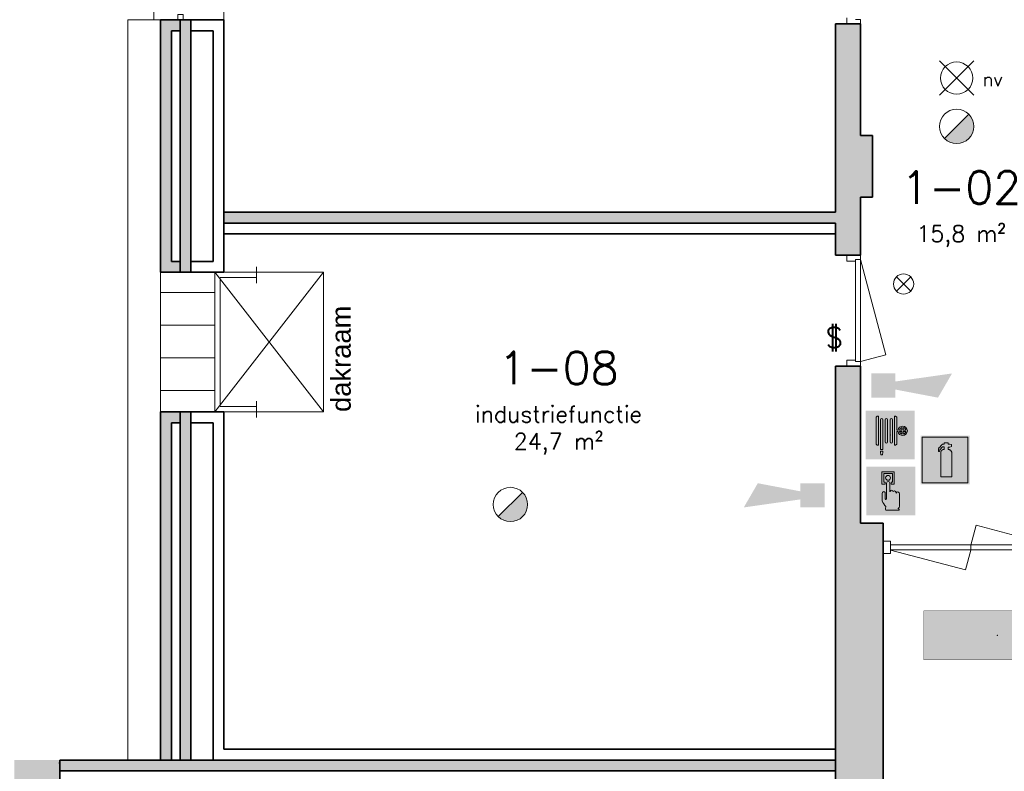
# Model space of a CAD drawing. Header units: millimetres. Extents: x -13022 to 1371524, y -38729 to 632593.
# Tile 285 of 381: x 635105 to 644162, y 585516 to 592431. Entities that reach past the tile are written whole.
import ezdxf

# ---------------------------------------------------------------- set-up
doc = ezdxf.new("R2010")
doc.units = ezdxf.units.MM
doc.header["$LTSCALE"] = 35
for name, color, linetype, lineweight in [('A LIJN 1', 1, 'Continuous', 20), ('A LIJN 2', 2, 'Continuous', 35), ('A LIJN 5', 5, 'Continuous', 13), ('A LIJN 9', 252, 'Continuous', 18), ('A OPMER', 10, 'Continuous', 50), ('Al65----_beveiliging-inst', 92, 'Continuous', 9), ('B95 tekst', 7, 'Continuous', 25), ('brandveiligheid voorzieningen', 10, 'Continuous', 9)]:
    doc.layers.add(name, color=color, linetype=linetype, lineweight=lineweight)
doc.styles.add('Algemeen', font='simplex.shx', dxfattribs={"height": 2.5})
doc.styles.add('Arial5', font='arial.ttf', dxfattribs={"height": 0.25})

# ---------------------------------------------------------------- blocks, each defined once
blk = doc.blocks.new('Nevenindicator')
at = {"layer": 'Al65----_beveiliging-inst', "color": 92, "ltscale": 0.7}
for p, q in [((159.19, -81.94), (161.37, -79.75)), ((159.19, -79.75), (161.37, -81.94))]:
    blk.add_line(p, q, dxfattribs=at)
blk.add_circle((160.28, -80.84), 1.55, dxfattribs=at)
blk = doc.blocks.new('Noodverlichting')
at = {"layer": 'Al65----_beveiliging-inst', "color": 92}
for p, q in [((164, -62.36), (158.75, -57.12)), ((158.75, -62.36), (164, -57.12))]:
    blk.add_line(p, q, dxfattribs=at)
blk.add_circle((161.38, -59.74), 2.47, dxfattribs=at)
at = {"layer": 'Al65----_beveiliging-inst', "color": 7, "style": 'Algemeen'}
blk.add_text('nv', height=2.063, dxfattribs=at).set_placement((165.33, -60.96))
blk = doc.blocks.new('Brandmelder')
at = {"layer": 'brandveiligheid voorzieningen'}
blk.add_hatch(color=256, dxfattribs=at).paths.add_polyline_path([(76.62, -89.8, 0.198912), (75.85, -87.94), (72.13, -91.66, 0.668179)])
blk.add_line((72.13, -91.66), (75.85, -87.94), dxfattribs=at)
blk.add_circle((73.99, -89.8), 2.63, dxfattribs=at)
blk = doc.blocks.new('Signaalgever (akoestisch)')
at = {"layer": 'Al65----_beveiliging-inst', "color": 10, "linetype": 'Continuous'}
for points in [[(3.71, 0), (3.71, 3.71), (0, 0), (0, 3.71)], [(10.23, 0), (12.38, 3.71), (3.71, 1.24), (3.71, 2.48)]]:
    blk.add_solid(points, dxfattribs=at)
blk = doc.blocks.new('Brandslanghaspel')
at = {"layer": 'brandveiligheid voorzieningen', "true_color": 0xffffff}
h = blk.add_hatch(color=7, dxfattribs=at)
h.paths.add_polyline_path([(-1.8131, 2.183), (-1.9809, 2.183), (-2.1753, 2.364), (-2.1753, 6.484), (-1.9926, 6.664), (-1.8131, 6.664)])
edge = h.paths.add_edge_path()
edge.add_arc((0.1717, 6.0972), 0.1929, 92.01096, 177.98904)
edge.add_line((-0.0211, 6.104), (-0.0214, 6.104))
edge.add_line((-0.0214, 6.104), (-0.0214, 2.702))
edge.add_line((-0.0214, 2.702), (-0.0211, 2.702))
edge.add_arc((0.1723, 2.7114), 0.1936, 182.797634, 267.821774)
edge.add_arc((0.1573, 2.7114), 0.1935, 272.254329, 357.218746)
edge.add_line((0.3506, 2.702), (0.3515, 2.702))
edge.add_line((0.3515, 2.702), (0.3515, 6.104))
edge.add_line((0.3515, 6.104), (0.3506, 6.104))
edge.add_arc((0.1577, 6.0971), 0.193, 2.044103, 87.86341)
edge = h.paths.add_edge_path()
edge.add_arc((-0.5787, 6.0971), 0.1931, 92.060571, 177.939429)
edge.add_line((-0.7716, 6.104), (-0.772, 6.104))
edge.add_line((-0.772, 6.104), (-0.772, 2.702))
edge.add_line((-0.772, 2.702), (-0.7716, 2.702))
edge.add_arc((-0.5779, 2.7118), 0.194, 182.897198, 267.72221)
edge.add_arc((-0.5933, 2.7119), 0.194, 272.272353, 357.077445)
edge.add_line((-0.3995, 2.702), (-0.3992, 2.702))
edge.add_line((-0.3992, 2.702), (-0.3992, 6.104))
edge.add_line((-0.3992, 6.104), (-0.3995, 6.104))
edge.add_arc((-0.5926, 6.0969), 0.1933, 2.115671, 87.915125)
edge = h.paths.add_edge_path()
edge.add_arc((-1.2963, 6.0968), 0.1933, 91.999029, 177.877887)
edge.add_line((-1.4894, 6.104), (-1.4894, 1.535))
edge.add_line((-1.4894, 1.535), (-1.1166, 1.535))
edge.add_line((-1.1166, 1.535), (-1.1166, 6.104))
edge.add_line((-1.1166, 6.104), (-1.1173, 6.104))
edge.add_arc((-1.3103, 6.097), 0.1931, 2.063956, 87.843556)
h.paths.add_polyline_path([(-1.1151, 1.102), (-1.1833, 0.701), (-1.4224, 0.701), (-1.4903, 1.105), (-1.4903, 1.263), (-1.1151, 1.263)])
edge = h.paths.add_edge_path()
edge.add_line((1.0007, 4.4891), (1.0007, 6.484))
edge.add_line((1.0007, 6.484), (0.8176, 6.664))
edge.add_line((0.8176, 6.664), (0.6385, 6.664))
edge.add_line((0.6385, 6.664), (0.6385, 2.183))
edge.add_line((0.6385, 2.183), (0.8062, 2.183))
edge.add_line((0.8062, 2.183), (1.0007, 2.364))
edge.add_line((1.0007, 2.364), (1.0007, 4.285))
edge.add_line((1.0007, 4.285), (1.2228, 4.285))
edge.add_arc((1.8866, 4.3396), 0.666, 184.705084, 271.930478)
edge.add_arc((1.8807, 4.4237), 0.7502, 272.163802, 357.883832)
edge.add_arc((1.8818, 4.3683), 0.7492, 2.116162, 87.915616)
edge.add_arc((1.9315, 4.3762), 0.7412, 91.743139, 171.242832)
edge.add_arc((1.0182, -221.511), 226, 89.954163, 90.004437)
edge = h.paths.add_edge_path(flags=16)
edge.add_line((1.8026, 4.285), (1.8026, 3.9))
edge.add_arc((1.921, 4.4072), 0.5208, 193.569519, 256.860438, ccw=False)
edge.add_line((1.4147, 4.285), (1.8026, 4.285))
edge = h.paths.add_edge_path(flags=16)
edge.add_line((1.8026, 4.891), (1.8026, 4.489))
edge.add_line((1.8026, 4.489), (1.4112, 4.489))
edge.add_arc((1.9212, 4.384), 0.5207, 103.167599, 168.363278, ccw=False)
edge = h.paths.add_edge_path(flags=16)
edge.add_arc((1.8987, 4.3853), 0.5189, 11.524706, 78.048247)
edge.add_line((2.0062, 4.893), (2.0062, 4.489))
edge.add_line((2.0062, 4.489), (2.4072, 4.489))
edge = h.paths.add_edge_path(flags=16)
edge.add_arc((1.8971, 4.4077), 0.5212, 282.079218, 346.387144)
edge.add_line((2.4037, 4.285), (2.0062, 4.285))
edge.add_line((2.0062, 4.285), (2.0062, 3.898))
at = {"layer": 'Al65----_beveiliging-inst', "color": 7, "true_color": 0xffffff}
blk.add_solid([(-3.75, 0), (3.75, 0), (-3.75, 7.5), (3.75, 7.5)], dxfattribs=at)
blk.add_solid([(-3.75, 0), (3.75, 0), (-3.75, 7.5), (3.75, 7.5)], dxfattribs=at)
at = {"layer": 'Al65----_beveiliging-inst', "color": 10}
blk.add_solid([(-3.5, 0.25), (3.5, 0.25), (-3.5, 7.25), (3.5, 7.25)], dxfattribs=at)
at = {"layer": 'brandveiligheid voorzieningen', "color": 7, "true_color": 0xffffff}
for points in [[(-2.1753, 6.484), (-1.9926, 6.664)], [(-2.1753, 2.364), (-2.1753, 6.484)], [(-1.9926, 6.664), (-1.8131, 6.664)], [(-1.8131, 6.664), (-1.8131, 2.183)], [(-1.4894, 6.104), (-1.4894, 1.535)], [(-1.1166, 6.104), (-1.1173, 6.104)], [(-1.1166, 1.535), (-1.1166, 6.104)], [(-0.7716, 6.104), (-0.772, 6.104)], [(-0.772, 6.104), (-0.772, 2.702)], [(-0.3992, 6.104), (-0.3995, 6.104)], [(-0.3992, 2.702), (-0.3992, 6.104)], [(-0.0211, 6.104), (-0.0214, 6.104)], [(-0.0214, 6.104), (-0.0214, 2.702)], [(0.3515, 6.104), (0.3506, 6.104)], [(0.3515, 2.702), (0.3515, 6.104)], [(0.8176, 6.664), (0.6385, 6.664)], [(0.6385, 6.664), (0.6385, 2.183)], [(1.0007, 6.484), (0.8176, 6.664)], [(1.0007, 4.4891), (1.0007, 6.484)], [(1.8026, 4.891), (1.8026, 4.489)], [(2.0062, 4.489), (2.0062, 4.893)], [(1.0007, 2.364), (1.0007, 4.285)], [(1.0007, 4.285), (1.2228, 4.285)], [(1.8026, 4.489), (1.4112, 4.489)], [(1.4147, 4.285), (1.8026, 4.285)], [(1.8026, 4.285), (1.8026, 3.9)], [(2.4072, 4.489), (2.0062, 4.489)], [(2.0062, 3.898), (2.0062, 4.285)], [(2.0062, 4.285), (2.4037, 4.285)], [(-1.9809, 2.183), (-2.1753, 2.364)], [(-1.8131, 2.183), (-1.9809, 2.183)], [(-1.4894, 1.535), (-1.1166, 1.535)], [(-0.772, 2.702), (-0.7716, 2.702)], [(-0.3995, 2.702), (-0.3992, 2.702)], [(-0.0214, 2.702), (-0.0211, 2.702)], [(0.3506, 2.702), (0.3515, 2.702)], [(0.6385, 2.183), (0.8062, 2.183)], [(0.8062, 2.183), (1.0007, 2.364)], [(-1.4903, 1.105), (-1.4903, 1.263)], [(-1.4903, 1.263), (-1.1151, 1.263)], [(-1.4224, 0.701), (-1.4903, 1.105)], [(-1.1833, 0.701), (-1.4224, 0.701)], [(-1.1151, 1.102), (-1.1833, 0.701)], [(-1.1151, 1.263), (-1.1151, 1.102)]]:
    blk.add_lwpolyline(points, dxfattribs=at)
for points in [[(-1.303, 6.29, 0.3933), (-1.4894, 6.104)], [(-1.1173, 6.104, 0.3928), (-1.303, 6.29)], [(-0.5856, 6.29, 0.3933), (-0.7716, 6.104)], [(-0.3995, 6.104, 0.3929), (-0.5856, 6.29)], [(0.1649, 6.29, 0.3938), (-0.0211, 6.104)], [(0.3506, 6.104, 0.393), (0.1649, 6.29)], [(1.909, 5.117, 0.3615), (1.199, 4.489)], [(1.4112, 4.489, -0.2924), (1.8026, 4.891)], [(2.6304, 4.396, 0.3929), (1.909, 5.117)], [(2.0062, 4.893, -0.2987), (2.4072, 4.489)], [(1.199, 4.489, 0.00021936), (1.0007, 4.4891)], [(1.2228, 4.285, 0.4001), (1.909, 3.674)], [(1.8026, 3.9, -0.2834), (1.4147, 4.285)], [(1.909, 3.674, 0.3925), (2.6304, 4.396)], [(2.4037, 4.285, -0.2882), (2.0062, 3.898)], [(-0.7716, 2.702, 0.388), (-0.5856, 2.518)], [(-0.5856, 2.518, 0.3879), (-0.3995, 2.702)], [(-0.0211, 2.702, 0.389), (0.1649, 2.518)], [(0.1649, 2.518, 0.3887), (0.3506, 2.702)]]:
    blk.add_lwpolyline(points, format="xyb", dxfattribs=at)
blk.add_point((0, 3.75), dxfattribs=at)
blk = doc.blocks.new('Handbrandmelder')
at = {"layer": 'brandveiligheid voorzieningen', "true_color": 0xffffff}
h = blk.add_hatch(color=7, dxfattribs=at)
h.paths.add_polyline_path([(-1.3623, 6.704), (-1.3623, 4.818), (-0.8616, 4.818), (-0.8616, 5.105), (-1.0867, 5.105), (-1.0867, 6.416), (0.2412, 6.416), (0.2412, 5.105), (0.0423, 5.105), (0.0423, 4.818), (0.5292, 4.818), (0.5292, 6.704)])
edge = h.paths.add_edge_path()
edge.add_line((-0.7744, 0.795), (1.2172, 0.795))
edge.add_arc((1.1848, 0.9151), 0.1244, 285.097845, 344.573813)
edge.add_arc((1.1955, 0.8747), 0.1095, 3.814851, 78.556999)
edge.add_arc((1.2155, 1.0811), 0.0991, 186.406081, 271.011898, ccw=False)
edge.add_arc((0.8951, 1.4295), 0.4225, 301.679206, 358.707701)
edge.add_line((1.3175, 1.42), (1.3175, 3.356))
edge.add_arc((1.0815, 3.3696), 0.2364, 356.700991, 450.505791)
edge.add_arc((1.0751, 3.3423), 0.2637, 89.061593, 168.70314)
edge.add_line((0.8165, 3.394), (0.8165, 3.518))
edge.add_arc((0.5556, 3.5071), 0.2611, 2.39047, 87.792584)
edge.add_arc((0.5705, 3.5064), 0.2616, 91.041001, 151.564737)
edge.add_line((0.3404, 3.631), (0.3404, 3.643))
edge.add_arc((0.0798, 3.6324), 0.2608, 2.337798, 87.799547)
edge.add_arc((0.0991, 3.6332), 0.26, 92.052962, 177.832561)
edge.add_line((-0.1607, 3.643), (-0.1607, 4.967))
edge.add_arc((-0.411, 4.968), 0.2503, 359.76141, 447.144807)
edge.add_arc((-0.3888, 4.9577), 0.2605, 92.124608, 177.943914)
edge.add_line((-0.6492, 4.967), (-0.6492, 2.557))
edge.add_arc((-0.7221, 2.5577), 0.0729, 299.050174, 359.424387, ccw=False)
edge.add_line((-0.6867, 2.494), (-0.7618, 2.457))
edge.add_line((-0.7618, 2.457), (-0.7868, 2.457))
edge.add_line((-0.7868, 2.457), (-0.8745, 2.569))
edge.add_line((-0.8745, 2.569), (-0.8745, 3.419))
edge.add_arc((-1.0861, 3.4433), 0.213, 353.435435, 446.970057)
edge.add_arc((-1.078, 3.4209), 0.2351, 89.220046, 180.466534)
edge.add_line((-1.3131, 3.419), (-1.3131, 2.282))
edge.add_line((-1.3131, 2.282), (-1.3131, 2.219))
edge.add_arc((0.9801, 3.0528), 2.4401, 199.980806, 224.025181)
edge.add_arc((-28.5646, 4.7292), 27.994, 352.668719, 353.081248, ccw=False)
edge.add_arc((-0.073, 1.0253), 0.7382, 169.723152, 198.178085)
edge = h.paths.add_edge_path(flags=17)
edge.add_arc((-0.4353, 5.7799), 0.3921, 271.833261, 357.970029)
edge.add_arc((-0.4345, 5.7425), 0.3917, 3.443844, 88.288775)
edge.add_arc((-0.4184, 5.7498), 0.3842, 90.654144, 177.583048)
edge.add_arc((-0.4087, 5.7816), 0.3939, 182.273303, 267.953611)
at = {"layer": 'Al65----_beveiliging-inst', "color": 7, "true_color": 0xffffff}
blk.add_solid([(-3.75, 0), (3.75, 0), (-3.75, 7.5), (3.75, 7.5)], dxfattribs=at)
at = {"layer": 'Al65----_beveiliging-inst', "color": 10}
blk.add_solid([(-3.5, 0.25), (3.5, 0.25), (-3.5, 7.25), (3.5, 7.25)], dxfattribs=at)
at = {"layer": 'brandveiligheid voorzieningen', "color": 7, "true_color": 0xffffff}
for points in [[(-1.3623, 6.704), (-1.3623, 4.818)], [(0.5292, 6.704), (-1.3623, 6.704)], [(-1.0867, 5.105), (-1.0867, 6.416)], [(-1.0867, 6.416), (0.2412, 6.416)], [(0.2412, 6.416), (0.2412, 5.105)], [(0.5292, 4.818), (0.5292, 6.704)], [(-1.3623, 4.818), (-0.8616, 4.818)], [(-0.8616, 5.105), (-1.0867, 5.105)], [(-0.8616, 4.818), (-0.8616, 5.105)], [(-0.6492, 4.967), (-0.6492, 2.557)], [(-0.1607, 3.643), (-0.1607, 4.967)], [(0.2412, 5.105), (0.0423, 5.105)], [(0.0423, 5.105), (0.0423, 4.818)], [(0.0423, 4.818), (0.5292, 4.818)], [(-1.3131, 3.419), (-1.3131, 2.282)], [(-0.8745, 2.569), (-0.8745, 3.419)], [(0.3404, 3.631), (0.3404, 3.643)], [(0.8165, 3.394), (0.8165, 3.518)], [(1.3175, 1.42), (1.3175, 3.356)], [(-1.3131, 2.282), (-1.3131, 2.219)], [(-0.7868, 2.457), (-0.8745, 2.569)], [(-0.7618, 2.457), (-0.7868, 2.457)], [(-0.6867, 2.494), (-0.7618, 2.457)], [(-0.7744, 0.795), (1.2172, 0.795)]]:
    blk.add_lwpolyline(points, dxfattribs=at)
for points in [[(-0.8023, 5.766, -0.3986), (-0.4228, 6.134)], [(-0.4228, 6.134, -0.3881), (-0.0435, 5.766)], [(-0.4228, 5.388, -0.3923), (-0.8023, 5.766)], [(-0.3985, 5.218, 0.393), (-0.6492, 4.967)], [(-0.0435, 5.766, -0.3946), (-0.4228, 5.388)], [(-0.1607, 4.967, 0.4009), (-0.3985, 5.218)], [(-1.0748, 3.656, 0.4206), (-1.3131, 3.419)], [(-0.8745, 3.419, 0.4324), (-1.0748, 3.656)], [(0.0898, 3.893, 0.3928), (-0.1607, 3.643)], [(0.3404, 3.643, 0.3912), (0.0898, 3.893)], [(0.5657, 3.768, 0.2704), (0.3404, 3.631)], [(0.8165, 3.518, 0.3909), (0.5657, 3.768)], [(1.0794, 3.606, 0.3622), (0.8165, 3.394)], [(1.3175, 3.356, 0.4338), (1.0794, 3.606)], [(-1.3131, 2.219, 0.1053), (-0.7744, 1.357)], [(-0.6492, 2.557, -0.2697), (-0.6867, 2.494)], [(-0.7994, 1.157, 0.1248), (-0.7744, 0.795)], [(-0.7744, 1.357, -0.0018), (-0.7994, 1.157)], [(1.117, 1.07, 0.2541), (1.3175, 1.42)], [(1.2172, 0.982, -0.3869), (1.117, 1.07)], [(1.3047, 0.882, 0.3382), (1.2172, 0.982)], [(1.2172, 0.795, 0.2655), (1.3047, 0.882)]]:
    blk.add_lwpolyline(points, format="xyb", dxfattribs=at)
blk.add_point((0, 3.75), dxfattribs=at)
blk = doc.blocks.new('Handbrandblusser')
at = {"ltscale": 0.1}
h = blk.add_hatch(color=10, dxfattribs=at)
h.paths.add_polyline_path([(15.59, 7.19), (8.59, 7.19), (8.59, 0.19), (15.59, 0.19)])
h.paths.add_polyline_path([(11.41, 1.1), (13.13, 1.1), (13.13, 4.76), (13.13, 4.79), (13.12, 4.84), (13.11, 4.88), (13.09, 4.95), (13.06, 5), (13.03, 5.06), (12.99, 5.11), (12.95, 5.14), (12.92, 5.17), (12.85, 5.21), (12.8, 5.24), (12.76, 5.26), (12.7, 5.28), (12.64, 5.29), (12.6, 5.29), (12.54, 5.29), (12.54, 5.67), (12.81, 5.67), (13.08, 5.75), (13.08, 6.04), (12.82, 6.12), (12.54, 6.12), (12.54, 6.32), (11.94, 6.32), (11.94, 6.13), (11.75, 6.13), (11.72, 6.12), (11.68, 6.1), (11.64, 6.08), (11.59, 6.04), (11.53, 5.96), (11.44, 5.86), (11.31, 5.71), (11.15, 5.54), (11.13, 5.49), (11.11, 5.46), (11.1, 5.42), (11.09, 5.39), (11.09, 5.35), (11.08, 5.32), (11.08, 5.28), (11.08, 5.25), (11.07, 5.18), (11.07, 5.13), (11.07, 5.07), (11.07, 4.98), (11.24, 4.98), (11.26, 5.23), (11.71, 5.7), (11.94, 5.7), (11.94, 5.31), (11.92, 5.3), (11.89, 5.3), (11.85, 5.3), (11.81, 5.28), (11.76, 5.27), (11.72, 5.25), (11.69, 5.24), (11.66, 5.22), (11.63, 5.2), (11.6, 5.17), (11.58, 5.15), (11.56, 5.13), (11.53, 5.11), (11.51, 5.08), (11.5, 5.06), (11.49, 5.04), (11.47, 5.02), (11.46, 4.99), (11.45, 4.97), (11.44, 4.94), (11.43, 4.91), (11.42, 4.88), (11.41, 4.84), (11.41, 4.8), (11.41, 4.77)], flags=16)
at = {"layer": 'brandveiligheid voorzieningen', "ltscale": 0.1, "true_color": 0xffffff}
blk.add_hatch(color=7, dxfattribs=at).paths.add_polyline_path([(13.13, 4.76), (13.13, 4.79), (13.12, 4.84), (13.11, 4.88), (13.09, 4.95), (13.06, 5), (13.03, 5.06), (12.99, 5.11), (12.95, 5.14), (12.92, 5.17), (12.85, 5.21), (12.8, 5.24), (12.76, 5.26), (12.7, 5.28), (12.64, 5.29), (12.6, 5.29), (12.54, 5.29), (12.54, 5.67), (12.81, 5.67), (13.08, 5.75), (13.08, 6.04), (12.82, 6.12), (12.54, 6.12), (12.54, 6.32), (11.94, 6.32), (11.94, 6.13), (11.75, 6.13), (11.72, 6.12), (11.68, 6.1), (11.64, 6.08), (11.59, 6.04), (11.53, 5.96), (11.44, 5.86), (11.31, 5.71), (11.15, 5.54), (11.13, 5.49), (11.11, 5.46), (11.1, 5.42), (11.09, 5.39), (11.09, 5.35), (11.08, 5.32), (11.08, 5.28), (11.08, 5.25), (11.07, 5.18), (11.07, 5.13), (11.07, 5.07), (11.07, 4.98), (11.24, 4.98), (11.26, 5.23), (11.71, 5.7), (11.94, 5.7), (11.94, 5.31), (11.92, 5.3), (11.89, 5.3), (11.85, 5.3), (11.81, 5.28), (11.76, 5.27), (11.72, 5.25), (11.69, 5.24), (11.66, 5.22), (11.63, 5.2), (11.6, 5.17), (11.58, 5.15), (11.56, 5.13), (11.53, 5.11), (11.51, 5.08), (11.5, 5.06), (11.49, 5.04), (11.47, 5.02), (11.46, 4.99), (11.45, 4.97), (11.44, 4.94), (11.43, 4.91), (11.42, 4.88), (11.41, 4.84), (11.41, 4.8), (11.41, 4.77), (11.41, 1.1), (13.13, 1.1)])
at = {"color": 10, "lineweight": 5, "ltscale": 0.1}
blk.add_lwpolyline([(11.41, 1.1), (11.41, 4.77), (11.41, 4.8), (11.41, 4.84), (11.42, 4.88), (11.43, 4.91), (11.44, 4.94), (11.45, 4.97), (11.46, 4.99), (11.47, 5.02), (11.49, 5.04), (11.5, 5.06), (11.51, 5.08), (11.53, 5.11), (11.56, 5.13), (11.58, 5.15), (11.6, 5.17), (11.63, 5.2), (11.66, 5.22), (11.69, 5.24), (11.72, 5.25), (11.76, 5.27), (11.81, 5.28), (11.85, 5.3), (11.89, 5.3), (11.92, 5.3), (11.94, 5.31), (11.94, 5.7), (11.71, 5.7), (11.26, 5.23), (11.24, 4.98), (11.07, 4.98), (11.07, 5.07), (11.07, 5.13), (11.07, 5.18), (11.08, 5.25), (11.08, 5.28), (11.08, 5.32), (11.09, 5.35), (11.09, 5.39), (11.1, 5.42), (11.11, 5.46), (11.13, 5.49), (11.15, 5.54), (11.31, 5.71), (11.44, 5.86), (11.53, 5.96), (11.59, 6.04), (11.64, 6.08), (11.68, 6.1), (11.72, 6.12), (11.75, 6.13), (11.94, 6.13), (11.94, 6.32), (12.54, 6.32), (12.54, 6.12), (12.82, 6.12), (13.08, 6.04), (13.08, 5.75), (12.81, 5.67), (12.54, 5.67), (12.54, 5.29), (12.6, 5.29), (12.64, 5.29), (12.7, 5.28), (12.76, 5.26), (12.8, 5.24), (12.85, 5.21), (12.92, 5.17), (12.95, 5.14), (12.99, 5.11), (13.03, 5.06), (13.06, 5), (13.09, 4.95), (13.11, 4.88), (13.12, 4.84), (13.13, 4.79), (13.13, 4.76), (13.13, 1.1), (11.41, 1.1)], dxfattribs=at)
at = {"layer": 'Al65----_beveiliging-inst', "color": 7, "true_color": 0xffffff}
blk.add_solid([(8.34, -0.06), (15.84, -0.06), (8.34, 7.44), (15.84, 7.44)], dxfattribs=at)
at = {"layer": 'brandveiligheid voorzieningen', "color": 10, "ltscale": 0.1}
blk.add_lwpolyline([(8.59, 0.19), (15.59, 0.19), (15.59, 7.19), (8.59, 7.19)], close=True, dxfattribs=at)
blk = doc.blocks.new('Panieksluiting')
at = {"layer": 'brandveiligheid voorzieningen', "lineweight": 0, "style": 'Algemeen'}
blk.add_text('$', height=3.09, dxfattribs=at).set_placement((158.43, -91.61))
blk = doc.blocks.new('Vluchtrichting rechtdoor of naar beneden')
at = {"layer": 'Al65----_beveiliging-inst', "linetype": 'Continuous', "true_color": 0xffffff}
h = blk.add_hatch(color=7, dxfattribs=at)
edge = h.paths.add_edge_path()
edge.add_arc((-2.1449, 5.962), 0.7575, 92.128042, 178.185477)
edge.add_arc((-2.1628, 5.9872), 0.7392, 180.090101, 191.562583)
edge.add_line((-2.887, 5.839), (-4.652, 5.839))
edge.add_line((-4.652, 5.839), (-5.698, 4.787))
edge.add_line((-5.698, 4.787), (-5.285, 4.372))
edge.add_line((-5.285, 4.372), (-4.41, 5.253))
edge.add_line((-4.41, 5.253), (-3.544, 5.253))
edge.add_line((-3.544, 5.253), (-5.527, 3.346))
edge.add_line((-5.527, 3.346), (-6.694, 3.346))
edge.add_line((-6.694, 3.346), (-6.694, 2.613))
edge.add_line((-6.694, 2.613), (-4.496, 2.613))
edge.add_line((-4.496, 2.613), (-4.136, 2.974))
edge.add_line((-4.136, 2.974), (-3.193, 2.026))
edge.add_line((-3.193, 2.026), (-3.193, 0.852))
edge.add_line((-3.193, 0.852), (-2.464, 0.852))
edge.add_line((-2.464, 0.852), (-2.464, 2.33))
edge.add_line((-2.464, 2.33), (-3.621, 3.493))
edge.add_line((-3.621, 3.493), (-3.192, 3.923))
edge.add_line((-3.192, 3.923), (-2.428, 3.154))
edge.add_line((-2.428, 3.154), (-2.033, 3.552))
edge.add_line((-2.033, 3.552), (-2.797, 4.321))
edge.add_line((-2.797, 4.321), (-2.317, 4.803))
edge.add_line((-2.317, 4.803), (-2.317, 5.267))
edge.add_line((-2.317, 5.267), (-2.173, 5.253))
edge.add_arc((-2.2013, 6.0112), 0.7587, 272.13837, 358.096609)
edge.add_arc((-2.2036, 5.9585), 0.7611, 2.072152, 87.692869)
for points in [[(3.808, 1.106), (6.433, 1.106), (6.433, 6.344), (3.808, 6.344)], [(1.1805, 2.889), (1.1805, 5.804), (0.5775, 5.804), (0.5775, 2.889), (-0.571, 2.889), (0.879, 1.421), (2.334, 2.889)]]:
    blk.add_hatch(color=7, dxfattribs=at).paths.add_polyline_path(points)
at = {"layer": 'Al65----_beveiliging-inst', "color": 7, "true_color": 0xffffff, "const_width": 0.05}
blk.add_lwpolyline([(-7.5, 0), (7.5, 0), (7.5, 7.5), (-7.5, 7.5)], close=True, dxfattribs=at)
at = {"layer": 'Al65----_beveiliging-inst', "color": 255}
blk.add_point((3.75, 3.75), dxfattribs=at)
at = {"layer": 'Al65----_beveiliging-inst', "color": 7, "true_color": 0xffffff}
blk.add_solid([(-7.5, 0), (7.5, 0), (-7.5, 7.5), (7.5, 7.5)], dxfattribs=at)
at = {"layer": 'Al65----_beveiliging-inst', "color": 92}
blk.add_solid([(-7.25, 0.25), (7.25, 0.25), (-7.25, 7.25), (7.25, 7.25)], dxfattribs=at)

msp = doc.modelspace()

# ---------------------------------------------------------------- hatches: boundary and pattern name
at = {"layer": 'A LIJN 9', "ltscale": 0.1}
h = msp.add_hatch(color=256, dxfattribs=at)
h.dxf.hatch_style = 1
h.paths.add_polyline_path([(636579.949, 592429.853), (636399.945, 592429.853), (636399.945, 590107.86), (636579.949, 590107.86), (636579.949, 590207.861), (636499.946, 590207.861), (636499.946, 592329.853), (636579.949, 592329.853)])
h = msp.add_hatch(color=256, dxfattribs=at)
h.dxf.hatch_style = 1
h.paths.add_polyline_path([(636679.949, 592429.853), (636579.949, 592429.853), (636579.949, 590107.86), (636679.949, 590107.86)])
h = msp.add_hatch(color=256, dxfattribs=at)
h.dxf.hatch_style = 1
h.paths.add_polyline_path([(642948.369, 591366.863), (642838.368, 591366.863), (642838.368, 592392.862), (642608.369, 592392.862), (642608.369, 590659.851), (636983.369, 590659.851), (636983.369, 590559.85), (642608.369, 590559.85), (642608.369, 590264.852), (642838.368, 590264.852), (642838.368, 590796.863), (642948.369, 590796.863)])
h = msp.add_hatch(color=256, dxfattribs=at)
h.dxf.hatch_style = 1
h.paths.add_polyline_path([(643048.368, 587798.862), (642838.369, 587798.862), (642838.369, 589244.852), (642608.37, 589244.852), (642608.369, 585112.861), (643048.367, 585112.861)])
h = msp.add_hatch(color=256, dxfattribs=at)
h.dxf.hatch_style = 1
h.paths.add_polyline_path([(636499.95, 588721.861), (636579.949, 588721.861), (636579.949, 588821.861), (636399.949, 588821.861), (636399.949, 585618.861), (636499.95, 585618.861)])
h.paths.add_polyline_path([(636679.949, 588821.861), (636579.949, 588821.861), (636579.949, 585618.861), (636679.949, 585618.861)])
h = msp.add_hatch(color=256, dxfattribs=at)
h.dxf.hatch_style = 1
h.paths.add_polyline_path([(642608.369, 585618.861), (637399.949, 585618.861), (636883.369, 585618.861), (635474.945, 585618.861), (635474.945, 585518.861), (637399.949, 585518.861), (642608.369, 585518.861)])

# ---------------------------------------------------------------- linework, layer by layer
at = {"layer": 'A LIJN 1', "linetype": 'Continuous'}
for p, q in [((636099.95, 592429.853), (636099.95, 585618.861)), ((636099.95, 592429.853), (636399.945, 592429.853)), ((636399.945, 590107.86), (636399.949, 588821.861))]:
    msp.add_line(p, q, dxfattribs=at)
at = {"layer": 'A LIJN 2'}
for p, q in [((636579.949, 592429.853), (636399.945, 592429.853)), ((636399.945, 592429.853), (636399.945, 590107.86)), ((636579.949, 590107.86), (636579.949, 592429.853)), ((636679.949, 592429.853), (636579.949, 592429.853)), ((636983.369, 592429.853), (636679.949, 592429.853)), ((636679.949, 590107.86), (636679.949, 592429.853)), ((636983.369, 590107.86), (636983.369, 592429.853)), ((642608.369, 592392.862), (642838.368, 592392.862)), ((642608.369, 590659.851), (642608.369, 592392.862)), ((642838.368, 591366.863), (642838.368, 592392.862)), ((636579.949, 592329.853), (636499.946, 592329.853)), ((636499.946, 592329.853), (636499.946, 590207.861)), ((636883.369, 592329.853), (636679.949, 592329.853)), ((636883.369, 590207.861), (636883.369, 592329.853)), ((642948.369, 591366.863), (642838.368, 591366.863)), ((642948.369, 590796.863), (642948.369, 591366.863)), ((642838.368, 590264.852), (642838.368, 590796.863)), ((642948.369, 590796.863), (642838.368, 590796.863)), ((642608.369, 590659.851), (636983.369, 590659.851)), ((636983.369, 590559.85), (642608.369, 590559.85)), ((642608.369, 590559.85), (636983.369, 590559.85)), ((642608.369, 590264.852), (642608.369, 590559.85)), ((636983.369, 590459.85), (642608.369, 590459.85)), ((642608.369, 590264.852), (642838.368, 590264.852)), ((636499.946, 590207.861), (636579.949, 590207.861)), ((636679.949, 590207.861), (636883.369, 590207.861)), ((636399.945, 590107.86), (636579.949, 590107.86)), ((636679.949, 590107.86), (636579.949, 590107.86)), ((636679.949, 590107.86), (636983.369, 590107.86)), ((636399.949, 588821.861), (636579.949, 588821.861)), ((636399.949, 585618.861), (636399.949, 588821.861)), ((636579.949, 585618.861), (636579.949, 588821.861)), ((636679.949, 588821.861), (636579.949, 588821.861)), ((636679.949, 588821.861), (636983.369, 588821.861)), ((636679.949, 585618.861), (636679.949, 588821.861)), ((636983.369, 588821.861), (636983.369, 585718.861)), ((636499.95, 588721.861), (636579.949, 588721.861)), ((636499.95, 585618.861), (636499.95, 588721.861)), ((636679.949, 588721.863), (636883.369, 588721.863)), ((636883.369, 588721.863), (636883.369, 585718.861)), ((636883.369, 585618.861), (636883.369, 585718.861)), ((636983.369, 585718.861), (642608.369, 585718.861)), ((637460.721, 585718.861), (637460.722, 585718.863)), ((635471.075, 585597.462, -15000.001), (635468.374, 585600.838, -15000.001)), ((635468.396, 585585.648, -15000.001), (635471.087, 585589.032, -15000.001)), ((635472.043, 585593.249, -15000.001), (635471.075, 585597.462, -15000.001)), ((635471.087, 585589.032, -15000.001), (635472.043, 585593.249, -15000.001)), ((635474.945, 585618.861), (637399.949, 585618.861)), ((635474.945, 585518.861), (635474.945, 585618.861)), ((636883.369, 585618.861), (642608.369, 585618.861)), ((637399.949, 585618.861), (642608.369, 585618.861)), ((635474.945, 585518.861), (637399.949, 585518.861)), ((637399.949, 585518.861), (642608.369, 585518.861))]:
    msp.add_line(p, q, dxfattribs=at)
at = {"layer": 'A LIJN 2', "ltscale": 0.1}
msp.add_line((635474.945, 585238.861), (635474.945, 585618.861), dxfattribs=at)
at = {"layer": 'A LIJN 2'}
msp.add_trace([(635474.945, 585053.992, -15000.001), (635054.947, 585053.992, -15000.001), (635474.945, 585618.861, -15000.001), (635054.947, 585618.869, -15000.001)], dxfattribs=at)
for points, invisible_edges in [([(642838.369, 587798.862), (642608.369, 585112.861), (642608.37, 589244.852)], 13), ([(642838.369, 587798.862), (642608.37, 589244.852), (642838.369, 589244.852)], 1), ([(642838.369, 587798.862), (643048.367, 585112.861), (642608.369, 585112.861)], 13), ([(642838.369, 587798.862), (643048.368, 587798.862), (643048.367, 585112.861)], 12)]:
    msp.add_3dface(points, dxfattribs=dict(at, invisible_edges=invisible_edges))
at = {"layer": 'A LIJN 5', "linetype": 'Continuous'}
for p, q in [((636339.949, 593544.87), (636339.949, 592429.853)), ((636983.369, 593544.939), (636983.369, 592429.853)), ((642793.363, 590209.848, -0.013), (642793.363, 589299.852, -0.013)), ((642838.36, 590224.802, -0.047), (643073.376, 589347.82, -0.223)), ((642838.368, 589284.849, -0.047), (642838.361, 590224.8, -0.047)), ((637899.949, 590107.86), (636899.947, 588821.861)), ((637899.949, 588821.861), (636899.947, 590107.86)), ((636899.947, 588821.861), (636899.947, 590107.86)), ((636899.947, 590107.86), (637283.369, 590107.86)), ((637283.369, 590157.859), (637283.369, 590007.862)), ((637283.369, 590107.86), (637899.949, 590107.86)), ((637899.949, 590107.86), (637899.949, 588821.861)), ((637283.369, 590057.863), (636949.949, 590057.863)), ((636949.949, 590057.863), (636949.949, 588871.86)), ((643073.376, 589347.82, -0.223), (642838.368, 589284.849, -0.047)), ((637283.369, 588921.859), (637283.369, 588771.862)), ((637283.369, 588821.861), (636899.947, 588821.861)), ((636949.949, 588871.86), (637283.369, 588871.86)), ((637899.949, 588821.861), (637283.369, 588821.861)), ((643853.368, 587596.662), (643902.274, 587781.38)), ((643902.274, 587781.38), (644591.4, 587596.725)), ((644591.401, 587598.861), (643115.369, 587598.861)), ((643115.369, 587553.863), (644591.401, 587553.863)), ((643115.369, 587551.664), (643804.483, 587369.216)), ((643804.483, 587369.216), (643853.368, 587551.664)), ((643853.368, 587596.662), (643853.368, 587551.664))]:
    msp.add_line(p, q, dxfattribs=at)
for points in [[(636558.369, 592429.853), (636608.369, 592429.853), (636608.369, 592479.852), (636558.369, 592479.852)], [(643048.367, 587519.363), (643048.367, 587633.362), (643115.369, 587633.362), (643115.369, 587519.363)]]:
    msp.add_3dface(points, dxfattribs=at)
for points, invisible_edges in [([(642713.368, 592392.86, 0.047), (642713.37, 592447.864, 0.047), (642793.361, 592432.861, -0.013)], 14), ([(642793.361, 592432.861, -0.013), (642838.368, 592432.861, -0.047), (642838.368, 592392.86, -0.047)], 12), ([(642793.363, 590224.851, -0.013), (642713.376, 590209.848, 0.047), (642713.376, 590264.852, 0.047)], 13), ([(642838.368, 590224.851, -0.047), (642793.363, 590224.851, -0.013), (642838.368, 590264.852, -0.047)], 2), ([(642793.363, 590224.851, -0.013), (642793.363, 590209.848, -0.013), (642713.376, 590209.848, 0.047)], 12), ([(642713.368, 589244.848, 0.047), (642713.37, 589299.852, 0.047), (642793.361, 589284.849, -0.013)], 14), ([(642793.363, 589299.852, -0.013), (642793.361, 589284.849, -0.013), (642713.37, 589299.852, 0.047)], 2), ([(642793.361, 589284.849, -0.013), (642838.368, 589284.849, -0.047), (642838.368, 589244.848, -0.047)], 12)]:
    msp.add_3dface(points, dxfattribs=dict(at, invisible_edges=invisible_edges))
at = {"layer": 'A LIJN 9', "linetype": 'Continuous'}
for p, q in [((636399.945, 589920.913), (636899.947, 589920.913)), ((636399.945, 589620.91), (636899.947, 589620.91)), ((636399.945, 589320.907), (636899.947, 589320.907)), ((636399.945, 589020.904), (636899.947, 589020.904))]:
    msp.add_line(p, q, dxfattribs=at)

# ---------------------------------------------------------------- block references
at = {"ltscale": 0.1, "xscale": 60, "yscale": 60, "zscale": 60}
for name, p in [('Noodverlichting', (634040.913, 595478.713)), ('Signaalgever (akoestisch)', (642938.369, 588953.674)), ('Handbrandblusser', (642892.122, 588159.024))]:
    msp.add_blockref(name, p, dxfattribs=at)
at = {"ltscale": 0.1, "xscale": 60, "yscale": 60, "zscale": 60, "rotation": 180}
msp.add_blockref('Signaalgever (akoestisch)', (642508.368, 588166.276), dxfattribs=at)
at = {"layer": 'A OPMER', "ltscale": 0.1, "xscale": 60, "yscale": 60, "zscale": 60}
for name, p in [('Brandslanghaspel', (643112.647, 588384.841)), ('Vluchtrichting rechtdoor of naar beneden', (643872.242, 586542.235))]:
    msp.add_blockref(name, p, dxfattribs=at)
at = {"layer": 'Al65----_beveiliging-inst', "xscale": 60, "yscale": 60, "zscale": 60}
for name, p in [('Brandmelder', (639284.155, 596836.951)), ('Nevenindicator', (633618.787, 594849.727)), ('Panieksluiting', (633011.485, 594910.124)), ('Handbrandmelder', (643118.073, 587869.871)), ('Brandmelder', (635179.844, 593358.851))]:
    msp.add_blockref(name, p, dxfattribs=at)

# ---------------------------------------------------------------- texts
at = {"layer": 'A LIJN 1', "linetype": 'ByBlock', "style": 'Arial5'}
msp.add_text('dakraam', height=180, rotation=90, dxfattribs=at).set_placement((638149.949, 588821.861))
at = {"layer": 'B95 tekst', "char_height": 300, "width": 4383.91272, "attachment_point": 2, "style": 'Algemeen'}
for s, insert in [('\\pt3600;1-02\\P\\ptz;{\\H0.5x;15,8 m²}', (643764.853, 591037.474)), ('\\pt3600;1-08\\P{\\H0.5x;\\C1;industriefunctie\\P\\ptz;\\C256;24,7 m²}', (640061.626, 589376.576))]:
    msp.add_mtext(s, dxfattribs=dict(at, insert=insert))

doc.saveas('drawing.dxf')
